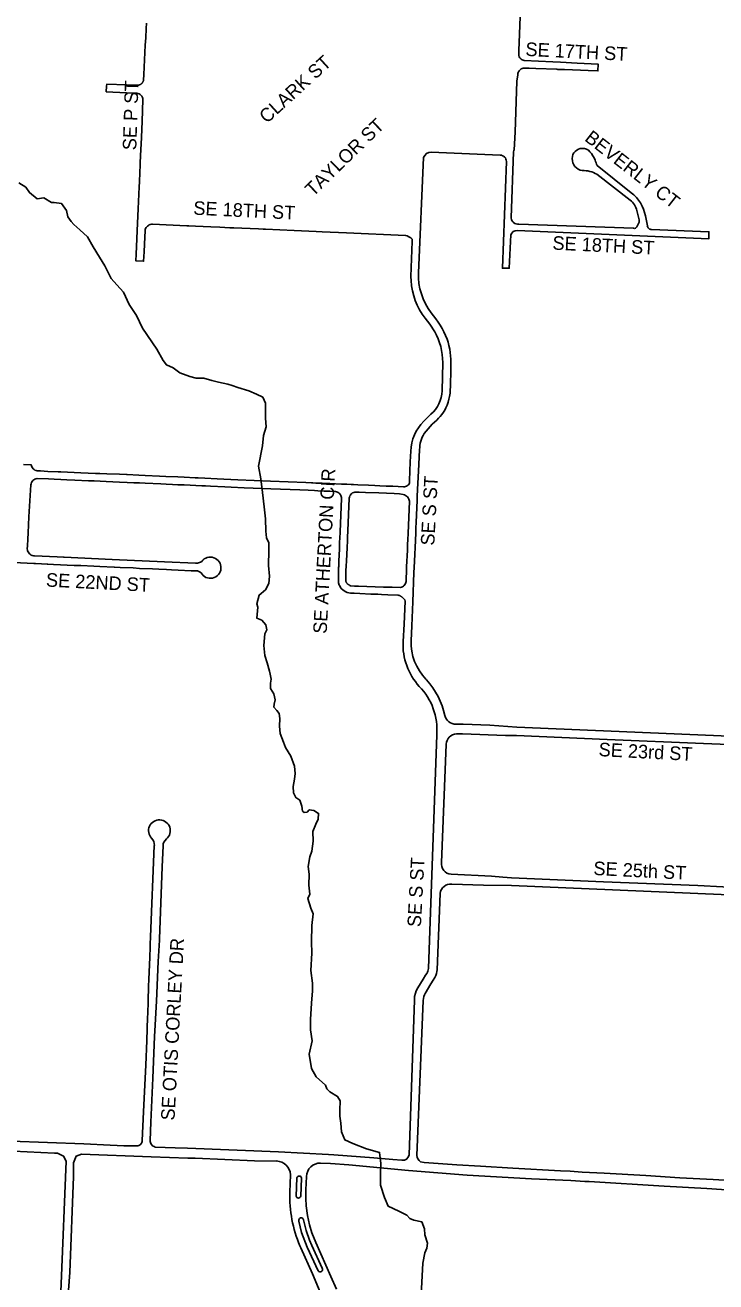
# Model space of a CAD drawing. Extents: x 0 to 712119, y 0 to 761125.
# Drawn here: x 666380 to 668922, y 738055 to 742682 of the extents above; entities that cross this region are included whole.
import ezdxf

# ---------------------------------------------------------------- set-up
doc = ezdxf.new("R2010")
doc.units = 0
for name, color, linetype in [('PAVED ROADS', 7, 'Continuous'), ('stream or creek', 7, 'Continuous'), ('street names', 7, 'Continuous')]:
    doc.layers.add(name, color=color, linetype=linetype)

msp = doc.modelspace()

# ---------------------------------------------------------------- linework, layer by layer
at = {"layer": 'PAVED ROADS'}
for points in [[(668202.4, 742712.5), (668198.7, 742618.1), (668197.6, 742590.8), (668196.9, 742574.2), (668197.4, 742570.2), (668198.6, 742566.3), (668200.4, 742562.7), (668202.9, 742559.5), (668205.9, 742556.8), (668209.3, 742554.6), (668213.1, 742553.2), (668217.1, 742552.3), (668322.7, 742547.3), (668350.4, 742545.9), (668412.4, 742542.9), (668438, 742541.7), (668488.6, 742539.3), (668488.2, 742514.1), (668452.6, 742515.4), (668424, 742516.5), (668364.7, 742518.8), (668340.3, 742519.7), (668336.9, 742519.8), (668259.7, 742522.7), (668235.7, 742523.7), (668212.9, 742524.5), (668209.5, 742523.2), (668206.2, 742521.5), (668203.2, 742519.4), (668200.6, 742516.9), (668198.2, 742514), (668196.3, 742510.9), (668194.8, 742507.5), (668193.7, 742504), (668193.5, 742500), (668190, 742476), (668184, 742288.5), (668180.5, 742223), (668178.2, 742221.5), (668178, 742216.5), (668169.1, 741972.4)], [(666825.9, 742690.1), (666825.1, 742669.9), (666823.4, 742636.1), (666822, 742608.7), (666816.6, 742500.4), (666815.5, 742479.7), (666815.2, 742478.4), (666814.8, 742477.1), (666814.3, 742475.8), (666813.8, 742474.5), (666813.1, 742473.3), (666812.4, 742472.1), (666811.6, 742471), (666810.8, 742469.8), (666809.9, 742468.8), (666808.9, 742467.8), (666807.9, 742466.9), (666806.9, 742466), (666805.7, 742465.2), (666804.6, 742464.4), (666803.4, 742463.7), (666802.1, 742463.1), (666800.9, 742462.6), (666799.6, 742462.1), (666798.2, 742461.7), (666796.9, 742461.4), (666795.5, 742461.2), (666794.1, 742461), (666792.8, 742460.9), (666792.2, 742460.9), (666778.6, 742461.4), (666753, 742462.2), (666680, 742464.6), (666679.6, 742458.3), (666678.2, 742437.1), (666752.4, 742433.6), (666777.1, 742432.4), (666790.7, 742431.7), (666795, 742430.8), (666799.1, 742429.2), (666802.9, 742426.8), (666806.2, 742423.9), (666809, 742420.5), (666811.1, 742416.6), (666812.6, 742412.4), (666813.4, 742408.1), (666810, 742327.3), (666808.8, 742299.4), (666807.5, 742268.9), (666804.5, 742201.7), (666803.3, 742175), (666803, 742167.2), (666801.8, 742139.5), (666800.3, 742105.7), (666799.4, 742086.7), (666798.2, 742059.6), (666795.9, 742006.4), (666794.7, 741980), (666792.2, 741925.2), (666789.8, 741866.9), (666788.6, 741838.8), (666787.5, 741814.4), (666815.9, 741813.1), (666817.5, 741848.3), (666818.8, 741876.6), (666821.1, 741926.4), (666821.9, 741930.2), (666823.3, 741933.8), (666825.2, 741937.2), (666827.5, 741940.2), (666830.3, 741942.9), (666833.4, 741945.2), (666836.8, 741947.1), (666840.4, 741948.4), (666844.2, 741949.2), (666848.1, 741949.4), (666975.1, 741944), (666981.7, 741943.7), (667006.5, 741942.6), (667063.4, 741940), (667096.7, 741938.5), (667133.6, 741936.8), (667147.6, 741936.3), (667177.5, 741935.2), (667238.5, 741932.9), (667256, 741931.5), (667264.4, 741930.8), (667369.5, 741925.8), (667451.3, 741922.4), (667473, 741921.7), (667563.1, 741917.3), (667779.9, 741908.5), (667785.6, 741907), (667792.7, 741903.5), (667800.1, 741899.8), (667803.8, 741894.8), (667805, 741885.8), (667801.1, 741790.4), (667800, 741755.9), (667800.5, 741741.8)], [(667846.4, 742194.7), (667827.3, 741770.3)], [(668128.9, 742203.6), (667874.6, 742214.8)], [(668168, 741910), (668161.9, 741787.1), (668136.9, 741787.5), (668151.3, 742181)], [(668485.6, 742165.7), (668611, 742065.5)], [(668607, 742038.5), (668484.5, 742133.5)], [(668631.5, 741940.4), (668638.4, 741954.7)], [(668639.8, 741966.2), (668632, 741999.5)], [(668663, 741980), (668670.2, 741943.6)], [(668685.9, 741930.1), (668897, 741921.5), (668897, 741896), (668190.7, 741926.6)], [(668196.6, 741950.3), (668619.6, 741934.5)], [(667851.7, 741603), (667869.4, 741581.7), (667887.4, 741553.6)], [(667917, 741440.4), (667914.7, 741336.2), (667914.7, 741336.2)], [(667947, 741427), (667947, 741402)], [(667945.2, 741353.6), (667945.2, 741352.3), (667944.7, 741338.1), (667943.8, 741326.9), (667942.2, 741315.8), (667939.9, 741304.9), (667936.9, 741294), (667933.2, 741283.4), (667928.9, 741273.1), (667924.3, 741264.9), (667919.3, 741257), (667913.8, 741249.4), (667908, 741242.1), (667901.8, 741235.1), (667895.2, 741228.4), (667886.7, 741220.8), (667878.6, 741213), (667870.7, 741204.8), (667863.1, 741196.3), (667855.8, 741187.6), (667848.8, 741178.6), (667845, 741171.9), (667841.6, 741164.9), (667838.7, 741157.7), (667836.3, 741150.3), (667834.4, 741142.8), (667833, 741135.1), (667832.2, 741127.4), (667831.8, 741119.6), (667828.9, 741064.3), (667827.8, 741041.6), (667825.3, 740994.9), (667824.2, 740973.9), (667823.8, 740965.3), (667823.3, 740953.8), (667822.4, 740932.9), (667819, 740851.7), (667818.2, 740831.3), (667817.3, 740809.4), (667816.4, 740789.3), (667816.2, 740784.6), (667812.9, 740708.3), (667811.9, 740686), (667810.7, 740667.6), (667807, 740559), (667804.3, 740500.4), (667803.1, 740471), (667801.1, 740416)], [(667873.7, 741249.7), (667847.2, 741223.8)], [(667799.6, 741113.7), (667797.5, 741074.8), (667794.4, 741005.8), (667794.7, 740999.1), (667794.3, 740996.2), (667793.3, 740993.6), (667790.8, 740990.4), (667788.5, 740988.2), (667785.5, 740986.3), (667783.1, 740984.9), (667779.3, 740983.8), (667775.6, 740982.9), (667772, 740983), (667732.9, 740984.5), (667709.2, 740985.4), (667685.1, 740986.3), (667667, 740987.2), (667643.3, 740988.3), (667604.6, 740990.1), (667588.1, 740990.9), (667579.3, 740991.2), (667563.4, 740991.9), (667544.4, 740992.7), (667501.3, 740994.5), (667473, 740995.8), (667449.6, 740996.7), (667438.9, 740997.2), (667434, 740997.4), (667413.4, 740998.3), (667282.8, 741003.6), (667162.6, 741008.8), (667111.6, 741011.2), (667086.4, 741012.4), (667041.1, 741014.5), (667016.7, 741015.7), (667005.8, 741016.2), (666965.4, 741017.9), (666941.9, 741018.9), (666897.5, 741020.7), (666897.5, 741020.7), (666874.1, 741021.9), (666822, 741024.5), (666798.1, 741025.7), (666755.8, 741027.8), (666752.6, 741027.9), (666726.7, 741028.8), (666680.4, 741030.3), (666654.9, 741031.2), (666638.1, 741031.8), (666611.3, 741033), (666584.2, 741034.2), (666536, 741036.3), (666511.6, 741037.4), (666501, 741037.8), (666463.6, 741039.6), (666436.5, 741040.9), (666423.5, 741041.5), (666419.6, 741042.6), (666415.8, 741044.3), (666412.4, 741046.5), (666409.3, 741049.2), (666406.7, 741052.3), (666404.5, 741055.7), (666402.9, 741059.4), (666401.8, 741063.4), (666373.8, 741064.7)], [(667029.8, 740708.1), (667025.1, 740705.1), (667021.8, 740703.4), (667018.3, 740702.4), (667014.1, 740701.4), (667010.4, 740701.4), (667006.2, 740701.7), (666892.2, 740706.9), (666699.8, 740715.5), (666523.6, 740723.5), (666521, 740723.7), (666497.1, 740724.6), (666414.5, 740728.4), (666410, 740728.8), (666405.8, 740730.3), (666402.2, 740731.6), (666398.8, 740733.9), (666396.1, 740736.2), (666393.1, 740740), (666391, 740743.6), (666388.9, 740747), (666388, 740749.9), (666387.6, 740754), (666388.1, 740765.7), (666389.3, 740790.4), (666390.4, 740813), (666393.4, 740872), (666396.7, 740930.9), (666400.1, 740989.9), (666401.2, 740994.2), (666402.9, 740998.3), (666405.2, 741002.1), (666408.1, 741005.5), (666411.5, 741008.4), (666415.3, 741010.7), (666419.5, 741012.4), (666423.8, 741013.4), (666465, 741011.6), (666486.7, 741010.6), (666511.2, 741009.6), (666533.3, 741008.6), (666562.8, 741007.3), (666613.4, 741005), (666634.3, 741004.1), (666655.7, 741003.1), (666677.3, 741002.2), (666727.5, 740999.9), (666755.7, 740998.7), (666779.6, 740997.7), (666800, 740996.8), (666821.8, 740995.8), (666878.6, 740993.4), (666899, 740992.4), (666921.6, 740991.4), (666942.2, 740990.4), (666964.5, 740989.4), (667030.5, 740986.4), (667043.5, 740985.8), (667062.4, 740984.9), (667115.3, 740982.6), (667137.5, 740981.6), (667186.5, 740979.5), (667284.1, 740975.8), (667390.8, 740971.2), (667421.8, 740969.9), (667445.1, 740968.8), (667457.3, 740968.3), (667480.8, 740967.2), (667501.3, 740966.3), (667522.1, 740965.4), (667525.7, 740964.5), (667529.1, 740963.1), (667532.3, 740961.3), (667535.2, 740959), (667537.8, 740956.4), (667540, 740953.4), (667541.7, 740950.1), (667542.9, 740946.7), (667543.7, 740943), (667543.9, 740939.4), (667538.8, 740816.6), (667537.8, 740792.4), (667537.3, 740780), (667536.3, 740754.8), (667534.4, 740709.2), (667533.9, 740689.2), (667533.8, 740685.7), (667533.5, 740669.3), (667533.4, 740662.6), (667533.3, 740653.8), (667533.2, 740649.3), (667533, 740629.4), (667534.1, 740625.9), (667535, 740623.4), (667537.6, 740617.8), (667540.9, 740612.4), (667544.8, 740607.6), (667549.3, 740603.2), (667554.3, 740599.4), (667559.7, 740596.3), (667565.5, 740593.8), (667571.5, 740592), (667577.7, 740591), (667591.5, 740590.5), (667611.2, 740589.7), (667651.8, 740588), (667665, 740587.5), (667678.6, 740586.9), (667691.8, 740586.3), (667714.3, 740585.2), (667752.2, 740583.5), (667753.8, 740583.2), (667755.3, 740582.8), (667756.9, 740582.4), (667758.4, 740581.9), (667759.9, 740581.3), (667761.3, 740580.6), (667762.8, 740579.9), (667764.1, 740579.1), (667765.5, 740578.2), (667766.8, 740577.3), (667768, 740576.3), (667769.2, 740575.2), (667770.4, 740574.1), (667771.5, 740572.9), (667772.5, 740571.7), (667773.5, 740570.4), (667774.4, 740569.1), (667776.3, 740567.9), (667777.5, 740566.1), (667778.3, 740561.5), (667774.6, 740476.6), (667771, 740413.2)], [(666338.2, 740703.6), (666411.7, 740700.2), (666418.3, 740699.8), (666440.3, 740698.9), (666461, 740698), (666462.6, 740697.9), (666483.6, 740697), (666560.3, 740693.5), (666584.3, 740692.4), (666632.7, 740690.2), (666654.8, 740689.4), (666706.9, 740686.5), (666709, 740686.8), (666729, 740686.1), (666776.7, 740683.8), (666800.2, 740682.5), (666848.9, 740680.2), (666872.2, 740679.6), (666899.6, 740677.9), (666918.3, 740677.2), (666943.3, 740675.8), (666991, 740673.7), (667002.9, 740673.4), (667007.3, 740673.5), (667011.1, 740673.2), (667014.3, 740672.8), (667019.4, 740670.7), (667021.9, 740669.6), (667027.1, 740666.1)], [(667965.6, 740108.9), (667966.9, 740108.9)], [(667991.7, 740108.9), (668089.9, 740104.8), (668189.6, 740097.6), (668971.6, 740064.5), (669071.6, 740063.3), (669182.7, 740058.6)], [(667894.9, 740069.7), (667864.4, 739209.3), (667863.6, 739203.7), (667861.9, 739199.1), (667860.4, 739195.6), (667858.1, 739190.8), (667853.8, 739184.4), (667845.4, 739170.2), (667825.4, 739137.6), (667819.5, 739127.4), (667816.4, 739118.1), (667813.6, 739105.5), (667813.3, 739092.2)], [(667968.4, 740073), (667967.9, 740073)], [(669181, 740022.6), (669071.1, 740026.9), (668968.4, 740033.7), (668876.5, 740037.9), (668522.5, 740052.7), (668188.4, 740067.6), (668148.1, 740067.2), (667990.2, 740073)], [(667929.6, 740034.5), (667912.7, 739600)], [(666845.1, 739688.8), (666845.1, 739688.8)], [(666855.2, 739661.8), (666840.5, 739326.3), (666841, 739320.7), (666841, 739315), (666839.6, 739309.9), (666839.6, 739287.9), (666838.2, 739250.4), (666835.1, 739169.1), (666834.3, 739144.5), (666832.4, 739089.1), (666830.8, 739042.4), (666830.4, 739030.2), (666827.1, 738943.5), (666823.7, 738853.1), (666817, 738707.4), (666815.8, 738681.1), (666810.6, 738575.6), (666810.3, 738572.2), (666809.4, 738568.9), (666807.9, 738565.8), (666806, 738563), (666803.6, 738560.5), (666800.8, 738558.5), (666797.7, 738557), (666794.4, 738556.1), (666768.9, 738556.3), (666743.3, 738556.8), (666717.8, 738557.6), (666692.3, 738558.8), (666595.6, 738563.3), (666327.9, 738573.5)], [(667766.7, 738503.2), (667733.5, 738505.7), (667663.6, 738512.5), (667516.1, 738523), (667496.1, 738524.4), (667311.9, 738534.6), (666977.1, 738547.5), (666931.6, 738549.2), (666858.3, 738551.9), (666854.4, 738553.3), (666850.8, 738555.2), (666847.7, 738557.8), (666845, 738560.9), (666842.8, 738564.4), (666841.3, 738568.2), (666840.4, 738572.2), (666840.3, 738576.2), (666842.5, 738642.9), (666849.3, 738805.2), (666856, 738958.5), (666856.9, 738979.4), (666862.8, 739089.4), (666869.5, 739234.9), (666873.8, 739313.9), (666874, 739318.9), (666884.1, 739582.9), (666887.2, 739660.5)], [(667947.5, 739555.9), (668096.2, 739548.7), (668138.5, 739545.2)], [(667950.1, 739519.9), (668067.1, 739515.9), (668170.6, 739514.3), (668941.5, 739482.2), (669046.7, 739475.4), (669154.8, 739471.1)], [(668138.5, 739545.2), (668170.6, 739543.6), (668508.7, 739528.6), (668856.5, 739514.2), (668948, 739509.7), (669046.7, 739507.8), (669157.6, 739503.1)], [(667821.9, 738521), (667845.1, 739090.9), (667845.8, 739098.8), (667847.4, 739105.5), (667850.4, 739112.7), (667852.6, 739117.6), (667873.6, 739153.1), (667882.2, 739166.7), (667887.4, 739176.4), (667891.6, 739183.9), (667893.8, 739191.1), (667895.2, 739197.6), (667896.2, 739204.7), (667907.5, 739485.9)], [(667813.3, 739092.2), (667793, 738522.6)], [(666156.9, 737678.7), (666466, 737664.9), (666466, 737666.6), (666489, 737671.2), (666498.2, 737694.2), (666507.4, 737933.9), (666512.1, 738048.7), (666530.6, 738499.6), (666521.4, 738518), (666499.2, 738529.1), (666488.3, 738529.5), (666336.5, 738536.5)], [(666511.8, 737229.5), (666507.2, 737247.8), (666511.9, 737368.1), (666521.1, 737643.7), (666535, 737975.2), (666544.2, 738090), (666558.1, 738443.6), (666558.1, 738494.1), (666567.3, 738518), (666586.6, 738525.7), (666843.8, 738515.9), (666978.3, 738511), (666997.8, 738510.5), (667005.4, 738510.4), (667223.8, 738500.8), (667305, 738500.4)], [(669106.3, 738385.3), (669100, 738385.9), (668943.2, 738395.9), (668889.8, 738398.8), (668732.5, 738407.6), (668455.5, 738424.5), (668440.1, 738425.2), (668388.4, 738428.3), (668243.4, 738434.8), (668007.5, 738448.5), (667791, 738466), (667571, 738486.1), (667503.3, 738490.8), (667466.4, 738492.7)], [(669096.9, 738421.6), (668912.8, 738432.3), (668789.9, 738438.9), (668664.5, 738446.8), (668511.5, 738455.3), (668429.8, 738459.9), (668386.3, 738462.6), (668350.3, 738464.7), (668174.9, 738473.7), (668055.6, 738481.1), (667968.8, 738486.4), (667848.6, 738494.8), (667834.8, 738497.6)], [(667356.6, 738449.9), (667354.3, 738385.6)], [(667377, 738371), (667380, 738438)], [(667397, 738437.5), (667394.5, 738371)], [(667397, 738437.5), (667397, 738437.5)], [(667415.9, 738443.7), (667412.5, 738394.3), (667412.5, 738362.6), (667414.1, 738335.2), (667419.6, 738299.5), (667426.4, 738265.6), (667435, 738236.3), (667449.8, 738200.7), (667504.5, 738075.7), (667525.5, 738029.1)], [(667418, 738183.5), (667397.5, 738237.5), (667387, 738279.5)], [(667404, 738284), (667414, 738244), (667426.5, 738209.5), (667434.5, 738189.5), (667473.5, 738105.5)], [(667391, 738188), (667394.1, 738181), (667437.9, 738084.5), (667478.6, 737988.3), (667503, 737913.4), (667521.6, 737810.4), (667525.6, 737713), (667520.7, 737650.6), (667516.9, 737620.1), (667515.2, 737611.7), (667509.9, 737592.7), (667484.3, 737495.1), (667469.7, 737455.8), (667380.5, 737243.7), (667352.2, 737174.5), (667218.3, 736848.1), (667172.2, 736703.7), (667132.1, 736541.3), (667110.1, 736416)], [(667458.5, 738096), (667418, 738183.5)]]:
    msp.add_lwpolyline(points, dxfattribs=at)
msp.add_lwpolyline([(667593.6, 740962.5), (667609.5, 740962.8), (667633.2, 740961.9), (667682.2, 740960.1), (667738.1, 740958.1), (667757.5, 740957.4), (667771.3, 740954.1), (667775.8, 740953), (667780.1, 740951.1), (667784, 740948.5), (667787.4, 740945.3), (667790.2, 740941.6), (667792.4, 740937.5), (667793.9, 740933.1), (667794, 740929.6), (667789.4, 740810.9), (667788.5, 740788.8), (667787.7, 740770.7), (667786.7, 740749.1), (667784, 740688), (667783.4, 740671.6), (667782.2, 740643.4), (667781.9, 740634), (667781.1, 740630), (667779.7, 740626.3), (667777.7, 740622.8), (667775.2, 740619.7), (667772.2, 740617), (667768.8, 740614.9), (667765.1, 740613.4), (667761.2, 740612.5), (667730.3, 740612.8), (667699.4, 740613.5), (667668.5, 740614.7), (667637.4, 740615.7), (667606.5, 740617), (667592.7, 740617), (667577.7, 740618.3), (667575, 740619.8), (667573.6, 740621.1), (667572.4, 740621.6), (667571.2, 740622.1), (667570.1, 740622.6), (667569, 740623.3), (667567.9, 740624), (667566.9, 740624.8), (667566, 740625.6), (667565.1, 740626.5), (667564.2, 740627.5), (667563.4, 740628.5), (667562.7, 740629.5), (667562.1, 740630.6), (667561.5, 740631.7), (667561, 740632.9), (667560.5, 740634.1), (667560.2, 740635.3), (667559.9, 740636.5), (667559.7, 740637.8), (667559.7, 740637.9), (667559.9, 740655.8), (667560.5, 740673.7), (667561.5, 740691.5), (667562.9, 740709.4), (667565, 740759.4), (667566.1, 740784.1), (667566.6, 740797.1), (667567.6, 740820.4), (667572.2, 740940.5), (667573.4, 740944.9), (667575.1, 740949.2), (667576.9, 740952.3), (667579.2, 740955.4), (667582.2, 740958.1), (667585.2, 740960.1), (667589.1, 740961.7)], close=True, dxfattribs=at)
for centre, radius, start, end in [((667873.5, 742186.5), 28.3, 87.8344, 163.2221), ((668128.8, 742181.1), 22.5, 359.7139, 89.8306), ((668435.9, 742189.1), 42.1, 176.5582, 262.8043), ((668429.9, 742192.3), 36.1, 88.848, 181.1506), ((668434, 742196.8), 31.8, 38.371, 96.1592), ((668354.6, 742130.1), 135.5, 24.1536, 39.6408), ((668598.5, 742218.9), 124.8, 195.509, 205.2574), ((668432.3, 742041.6), 105.7, 60.3834, 90.8942), ((668528.1, 741956.5), 136.9, 9.871, 52.7439), ((668558.2, 741979.7), 76.4, 15.0142, 50.3076), ((668193, 741974), 24, 183.8726, 278.5749), ((668623.4, 741962.4), 16.9, 333.0522, 13.0109), ((668189.4, 741904.6), 22, 86.6291, 165.8345), ((668621.9, 741944.8), 10.6, 257.1728, 335.94), ((668684.8, 741944.7), 14.7, 184.2638, 274.2805), ((668059.8, 741763.2), 232.6, 178.2722, 217.0717), ((668057.1, 741757.7), 257.1, 183.5407, 216.9806), ((667630.5, 741408.3), 324.9, 21.3873, 41.3769), ((667688.9, 741441.1), 228.2, 359.8239, 29.5561), ((667677.2, 741439.9), 270.1, 357.2695, 18.7686), ((665189.6, 741479), 2758.4, 357.3948, 358.3999), ((667794, 741340.5), 120.7, 311.2759, 357.9747), ((667954.5, 741112.1), 154.8, 133.8362, 179.4124), ((667061.4, 740685), 39.1, 208.8858, 143.7386), ((668000.7, 740402.6), 230, 177.3542, 222.315), ((667990.9, 740407.3), 190, 177.3542, 224.4091), ((667667.3, 740088.2), 228.4, 355.3521, 44.3278), ((667995.8, 740398.6), 187.6, 221.4664, 222.3537), ((667647.5, 740081.1), 283.6, 12.0907, 42.3537), ((667964, 740148.9), 40, 192.0907, 272.3373), ((667979.1, 739811.2), 298, 87.58, 92.3373), ((667969.5, 740033), 40, 92.3373, 177.7806), ((667979.1, 739811.2), 262, 87.58, 92.3373), ((666873.9, 739716.6), 40, 310.4936, 223.8838), ((666820.3, 739664.1), 35, 356.2125, 44.8497), ((666922.1, 739659.1), 35, 129.5202, 177.7099), ((667950.5, 739594), 38.2, 170.9385, 265.5058), ((667945.8, 739481.6), 38.5, 83.6137, 173.563), ((667301.6, 738445.4), 55.2, 4.751, 86.4998), ((667465, 738443.6), 49.1, 88.3759, 179.8676), ((667769.8, 738526.5), 23.6, 262.4159, 350.4463), ((667855.2, 738524.1), 33.5, 185.398, 232.3979), ((667388.5, 738436.4), 8.61, 7.2879, 169.3427), ((667815.6, 738369), 461.5, 177.9384, 203.0821), ((667385.8, 738373), 8.97, 192.6526, 347.3474), ((667395.4, 738282.1), 8.8, 12.4264, 197.2266), ((667465.8, 738101), 8.88, 214.3468, 30.3481)]:
    msp.add_arc(centre, radius, start, end, dxfattribs=at)
at = {"layer": 'stream or creek'}
msp.add_lwpolyline([(667837, 738007.3), (667843.5, 738124.6), (667851.6, 738162), (667858.7, 738179), (667861.4, 738197.9), (667850.8, 738228.8), (667850, 738250.1), (667839.4, 738276.9), (667810.9, 738282.6), (667795.4, 738288.3), (667784.8, 738301.4), (667755.5, 738315.2), (667715.6, 738334.7), (667702.5, 738365.7), (667687.9, 738411.3), (667687.9, 738454.5), (667689.5, 738491.2), (667684.6, 738531.9), (667636.5, 738545), (667586, 738564.5), (667556.7, 738578.3), (667544.5, 738607.7), (667542, 738639.4), (667538, 738665.5), (667538, 738687.5), (667539.6, 738721.7), (667529.8, 738738), (667501.3, 738755.2), (667489.9, 738766.5), (667485, 738779.6), (667450.8, 738809.7), (667433.7, 738840.7), (667425.5, 738893.6), (667436.1, 738942.5), (667429.6, 738983.2), (667430.4, 739021.5), (667433.7, 739081), (667436.9, 739126.6), (667437.8, 739155.1), (667431.3, 739202.4), (667435.3, 739265.1), (667433.7, 739307.5), (667435.3, 739367.8), (667439.4, 739410.2), (667431.3, 739431.3), (667420.6, 739467.2), (667428, 739482.6), (667423.9, 739516), (667425.6, 739556.8), (667421.5, 739584.5), (667427.2, 739620.3), (667435.3, 739640.7), (667439.4, 739677.4), (667438.6, 739713.2), (667449.2, 739740.1), (667458.1, 739758.8), (667459.8, 739780), (667442.7, 739790.6), (667425.5, 739793.8), (667417.4, 739784.9), (667406.3, 739783.6), (667400.3, 739789), (667398.7, 739806.9), (667390.5, 739828.9), (667376.7, 739838.6), (667367.8, 739855.4), (667366.9, 739879.7), (667371.3, 739906.5), (667373.1, 739927.1), (667371.6, 739953.7), (667358, 739991.2), (667337.6, 740023.1), (667330.9, 740042.3), (667318.4, 740074.7), (667315.8, 740101.8), (667317.4, 740129.9), (667315.2, 740147.7), (667305.9, 740159.1), (667294.9, 740171.6), (667296.5, 740182.6), (667299.6, 740198.8), (667294.9, 740220.2), (667283.4, 740240.5), (667283.4, 740259.2), (667285.5, 740274.3), (667281.9, 740293.2), (667279.3, 740304.1), (667271, 740334.9), (667261.6, 740361.4), (667257.9, 740398.4), (667261.5, 740441.7), (667269.9, 740456.4), (667265.2, 740474.6), (667250.6, 740491.3), (667232.6, 740498.7), (667236, 740539), (667232, 740552.2), (667240.6, 740583.9), (667264.3, 740602.8), (667276.3, 740627), (667279.2, 740654.1), (667275.8, 740692.6), (667276.4, 740748.4), (667276.9, 740776.6), (667268.3, 740794.5), (667265.4, 740819.8), (667264.3, 740864.7), (667259.1, 740909), (667253, 740961.8), (667247.8, 741011.8), (667239.3, 741058.8), (667253.5, 741133.6), (667257.2, 741172), (667266.5, 741202.9), (667265, 741235.4), (667265, 741291.1), (667254.1, 741312.8), (667230.9, 741323.6), (667203.1, 741336), (667162.9, 741348.4), (667141.2, 741356.1), (667125.7, 741360.7), (667091.7, 741368.5), (667066.9, 741374.7), (667037.6, 741382.4), (667009.7, 741382.4), (666986.5, 741388.6), (666949.4, 741402.5), (666924.6, 741421.1), (666899.9, 741431.9), (666887.5, 741447.4), (666864.1, 741489.1), (666811.5, 741566.9), (666789.5, 741613.1), (666763, 741653.5), (666741.9, 741699.1), (666716.8, 741726.8), (666696.3, 741749.3), (666673.1, 741796.4), (666653.3, 741827.6), (666630.2, 741866), (666609.4, 741902.9), (666580.5, 741928.3), (666558.6, 741947.9), (666549.3, 741959.5), (666536.6, 741976.8), (666532.1, 741999.9), (666513.6, 742025.3), (666485.9, 742029.9), (666476.6, 742029.9), (666448.9, 742046.1), (666423.5, 742042.6), (666395.8, 742065.7), (666382, 742086.5), (666356.6, 742101.5)], dxfattribs=at)

# ---------------------------------------------------------------- texts
at = {"layer": 'street names'}
for s, rotation, p in [('SE 17TH ST', 357.1561, (668220.5, 742569.5)), ('CLARK ST', 42.3657, (667269.5, 742318.1)), ('SE P ST', 88.1248, (666788.7, 742221.3)), ('TAYLOR ST', 44.1638, (667439.6, 742049)), ('BEVERLY CT', 322.1081, (668436, 742259.6)), ('SE 18TH ST', 357.1915, (666997.9, 741984.8)), ('SE 18TH ST', 357.1561, (668319.9, 741856.2)), ('SE ATHERTON CIR', 86.9838, (667489.6, 740440.6)), ('SE S ST', 86.9838, (667885.7, 740765.4)), ('SE 22ND ST', 357.0381, (666455.4, 740615.7)), ('SE 23rd ST', 357.0381, (668489.9, 739991.3)), ('SE S ST', 86.9838, (667836.5, 739360.8)), ('SE 25th ST', 357.0381, (668470.7, 739553.7)), ('SE OTIS CORLEY DR', 86.9838, (666929.4, 738648.6))]:
    msp.add_text(s, height=50, rotation=rotation, dxfattribs=at).set_placement(p)

doc.saveas('drawing.dxf')
